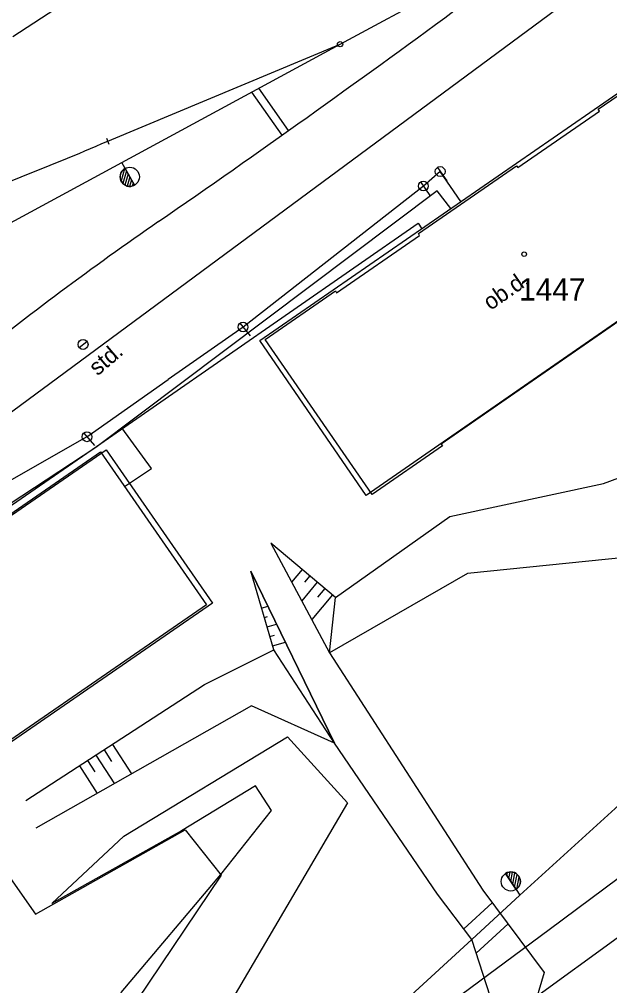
# Model space of a CAD drawing. Extents: x -469926 to -462499, y -1098642 to -1092733.
# Drawn here: x -466699.5 to -466654.5, y -1096249.7 to -1096176.1 of the extents above; entities that cross this region are included whole.
import ezdxf

# ---------------------------------------------------------------- set-up
doc = ezdxf.new("R2010")
doc.units = 0
for name, color, linetype in [('Vrstva 1', 7, 'Continuous'), ('Vrstva 12', 7, 'Continuous'), ('Vrstva 13', 7, 'Continuous'), ('Vrstva 14', 7, 'Continuous'), ('Vrstva 16', 7, 'Continuous'), ('Vrstva 25', 7, 'Continuous'), ('Vrstva 34', 7, 'Continuous'), ('Vrstva 35', 7, 'Continuous'), ('Vrstva 40', 7, 'Continuous'), ('Vrstva 42', 7, 'Continuous'), ('Vrstva 48', 7, 'Continuous'), ('Vrstva 50', 7, 'Continuous'), ('Vrstva 6', 7, 'Continuous'), ('Vrstva 62', 7, 'Continuous'), ('Vrstva 7', 7, 'Continuous'), ('Vrstva 8', 7, 'Continuous')]:
    doc.layers.add(name, color=color, linetype=linetype)

msp = doc.modelspace()

# ---------------------------------------------------------------- linework, layer by layer
at = {"layer": 'Vrstva 1'}
for p, q in [((-466716.69, -1096218.21), (-466655.1, -1096172.73)), ((-466655.37, -1096182.91), (-466650.01, -1096179.21)), ((-466661.5, -1096187.35), (-466655.27, -1096183.05)), ((-466655.27, -1096183.05), (-466655.37, -1096182.91)), ((-466669.08, -1096192.38), (-466661.6, -1096187.21)), ((-466661.6, -1096187.21), (-466661.5, -1096187.35)), ((-466675.31, -1096196.89), (-466668.98, -1096192.52)), ((-466668.98, -1096192.52), (-466669.08, -1096192.38)), ((-466647.36, -1096194.6), (-466667.34, -1096208.42)), ((-466680.75, -1096200.44), (-466675.4, -1096196.75)), ((-466675.4, -1096196.75), (-466675.31, -1096196.89)), ((-466672.61, -1096212.26), (-466680.75, -1096200.44)), ((-466693.15, -1096274.51), (-466597, -1096204.63)), ((-466667.34, -1096208.42), (-466667.25, -1096208.55)), ((-466729.35, -1096234), (-466692.88, -1096208.84)), ((-466692.88, -1096208.84), (-466684.77, -1096220.53)), ((-466667.25, -1096208.55), (-466672.61, -1096212.26)), ((-466684.77, -1096220.53), (-466721.27, -1096245.65))]:
    msp.add_line(p, q, dxfattribs=at)
for points in [[(-466724.565, -1096293.525), (-466714.368, -1096286.015), (-466704.213, -1096278.537), (-466695.06, -1096271.859), (-466685.62, -1096264.926), (-466671.157, -1096254.304), (-466659.107, -1096245.391), (-466634.895, -1096227.388), (-466620.016, -1096216.804), (-466602.976, -1096205), (-466568.995, -1096181.569), (-466522.689, -1096149.631), (-466496.448, -1096131.582), (-466439.186, -1096092.097), (-466394.384, -1096061.356), (-466347.942, -1096029.734), (-466315.431, -1096007.552), (-466259.5, -1095969.507), (-466164.182, -1095904.722)], [(-466718.107, -1096201.252), (-466701.979, -1096192.533), (-466691.676, -1096186.963), (-466675.047, -1096177.961), (-466667.387, -1096173.815), (-466653.393, -1096166.274), (-466641.855, -1096160.056), (-466627.502, -1096152.336), (-466605.112, -1096140.286), (-466564.529, -1096118.408), (-466530.095, -1096099.812), (-466512.498, -1096089.731)], [(-466685.62, -1096264.926), (-466671.823, -1096252.395), (-466665.015, -1096246.135), (-466661.338, -1096242.765), (-466654.069, -1096236.161), (-466639.445, -1096222.854), (-466630.356, -1096214.661), (-466623.53, -1096208.475), (-466610.282, -1096196.47), (-466601.074, -1096188.174), (-466592.392, -1096180.313), (-466579.268, -1096168.431), (-466570.042, -1096160.05), (-466561.393, -1096152.153), (-466548.26, -1096140.163), (-466531.708, -1096125.184), (-466524.654, -1096118.795), (-466513.002, -1096108.242)]]:
    msp.add_lwpolyline(points, dxfattribs=at)
for centre, radius, start, end in [((-467221.688, -1095419.91), 937.648, 304.627653, 306.316608), ((-466762.4, -1096026.243), 173.666, 288.61794, 293.64139), ((-466543.911, -1096401.389), 255.115, 124.62765, 128.75816)]:
    msp.add_arc(centre, radius, start, end, dxfattribs=at)
at = {"layer": 'Vrstva 12'}
msp.add_lwpolyline([(-466710.875, -1096244.53), (-466711.757, -1096243.075), (-466702.855, -1096237.678), (-466698.268, -1096244.22), (-466686.845, -1096237.793), (-466684.112, -1096241.236), (-466695.145, -1096257.628), (-466698.505, -1096262.446), (-466703.362, -1096266.926), (-466710.518, -1096267.39), (-466718.286, -1096256.338), (-466717.867, -1096255.827), (-466720.147, -1096251.789), (-466712.914, -1096247.404)], dxfattribs=at)
at = {"layer": 'Vrstva 13'}
for points in [[(-466601.559, -1096107.686), (-466633.203, -1096130.975), (-466659.813, -1096150.335), (-466674.571, -1096160.84), (-466700, -1096177.385)], [(-466680.335, -1096215.947), (-466675.847, -1096224.312), (-466664.165, -1096242.38), (-466659.493, -1096248.647), (-466661.05, -1096253.891), (-466679.885, -1096269.634)], [(-466681.148, -1096267.692), (-466663.299, -1096251.386), (-466665.015, -1096246.135), (-466667.623, -1096242.688), (-466675.467, -1096231.179), (-466681.855, -1096218.08)]]:
    msp.add_lwpolyline(points, dxfattribs=at)
at = {"layer": 'Vrstva 14'}
for p, q in [((-466693.6, -1096208.587), (-466669.098, -1096191.596)), ((-466669.098, -1096191.596), (-466668.815, -1096192.008)), ((-466729.427, -1096233.301), (-466693.6, -1096208.587))]:
    msp.add_line(p, q, dxfattribs=at)
for points in [[(-466665.621, -1096245.334), (-466663.447, -1096243.343)], [(-466664.674, -1096247.179), (-466662.245, -1096244.955)]]:
    msp.add_lwpolyline(points, dxfattribs=at)
at = {"layer": 'Vrstva 16'}
for p, q in [((-466667.632, -1096187.345), (-466666.91, -1096188.367)), ((-466668.909, -1096188.451), (-466668.209, -1096189.488)), ((-466682.683, -1096199.21), (-466681.887, -1096200.176)), ((-466694.587, -1096207.572), (-466693.767, -1096208.516))]:
    msp.add_line(p, q, dxfattribs=at)
for centre in [(-466667.415, -1096187.652), (-466668.699, -1096188.762), (-466682.444, -1096199.5), (-466694.341, -1096207.855)]:
    msp.add_circle(centre, 0.375, dxfattribs=at)
at = {"layer": 'Vrstva 25'}
msp.add_circle((-466661.01, -1096193.95), 0.175, dxfattribs=at)
at = {"layer": 'Vrstva 34'}
msp.add_line((-466694.926, -1096201.064), (-466694.344, -1096200.59), dxfattribs=at)
msp.add_circle((-466694.635, -1096200.827), 0.376, dxfattribs=at)
at = {"layer": 'Vrstva 40'}
for p, q in [((-466667.415, -1096187.651), (-466668.699, -1096188.762)), ((-466665.83, -1096189.945), (-466667.415, -1096187.651)), ((-466668.699, -1096188.762), (-466682.444, -1096199.499)), ((-466682.444, -1096199.499), (-466688.138, -1096203.498)), ((-466694.341, -1096207.856), (-466688.138, -1096203.498)), ((-466694.341, -1096207.856), (-466711.344, -1096217.506))]:
    msp.add_line(p, q, dxfattribs=at)
at = {"layer": 'Vrstva 42'}
for p, q in [((-466667.641, -1096189.131), (-466693.674, -1096208.67)), ((-466666.591, -1096190.471), (-466667.641, -1096189.131)), ((-466689.424, -1096210.269), (-466691.691, -1096207.182)), ((-466693.674, -1096208.67), (-466731.218, -1096233.36)), ((-466691.481, -1096211.644), (-466689.424, -1096210.269))]:
    msp.add_line(p, q, dxfattribs=at)
at = {"layer": 'Vrstva 48'}
for points in [[(-466677.931, -1096217.965), (-466678.737, -1096218.926)], [(-466677.356, -1096218.447), (-466677.756, -1096218.923)], [(-466676.782, -1096218.93), (-466677.973, -1096220.349)], [(-466676.208, -1096219.412), (-466676.761, -1096220.071)], [(-466675.633, -1096219.894), (-466677.209, -1096221.772)], [(-466681.028, -1096220.9), (-466680.548, -1096220.759)], [(-466680.817, -1096221.62), (-466680.576, -1096221.549)], [(-466680.606, -1096222.339), (-466679.881, -1096222.127)], [(-466680.395, -1096223.059), (-466680.056, -1096222.96)], [(-466680.184, -1096223.779), (-466679.214, -1096223.495)], [(-466692.403, -1096231.281), (-466690.94, -1096233.535)], [(-466693.032, -1096231.689), (-466692.457, -1096232.576)], [(-466694.291, -1096232.505), (-466693.734, -1096233.362)], [(-466693.661, -1096232.097), (-466692.248, -1096234.276)], [(-466694.919, -1096232.913), (-466693.555, -1096235.017)]]:
    msp.add_lwpolyline(points, dxfattribs=at)
at = {"layer": 'Vrstva 6'}
msp.add_line((-466692.758, -1096185.333), (-466675.047, -1096177.961), dxfattribs=at)
for points in [[(-466681.155, -1096200.536), (-466650.428, -1096179.301), (-466642.31, -1096191.067), (-466673.061, -1096212.327)], [(-466729.779, -1096234.151), (-466693.316, -1096208.999), (-466685.224, -1096220.663), (-466721.713, -1096245.784)]]:
    msp.add_lwpolyline(points, close=True, dxfattribs=at)
at = {"layer": 'Vrstva 62'}
for p, q in [((-466679.459, -1096184.875), (-466681.778, -1096181.605)), ((-466678.97, -1096184.528), (-466681.247, -1096181.317))]:
    msp.add_line(p, q, dxfattribs=at)
for points in [[(-466675.847, -1096224.312), (-466675.4, -1096220.09), (-466666.673, -1096213.924), (-466654.978, -1096211.404), (-466640.853, -1096206.208), (-466633.925, -1096200.391), (-466630.426, -1096200.164), (-466621.462, -1096187.421), (-466617.921, -1096185.81), (-466610.222, -1096180.134), (-466602.61, -1096172.656), (-466581.503, -1096152.146)], [(-466578.654, -1096156.525), (-466592.508, -1096168.218), (-466603.618, -1096181.475), (-466614.425, -1096188.419), (-466620.621, -1096196.479), (-466629.185, -1096206.066), (-466634.826, -1096205.088), (-466644.547, -1096214.414), (-466653.099, -1096217.022), (-466665.333, -1096218.272), (-466675.847, -1096224.312)], [(-466675.4, -1096220.09), (-466680.335, -1096215.947), (-466675.847, -1096224.312)], [(-466698.991, -1096235.555), (-466685.391, -1096226.732), (-466680.094, -1096224.084), (-466681.855, -1096218.08), (-466675.467, -1096231.179), (-466680.094, -1096224.084)], [(-466675.467, -1096231.179), (-466681.799, -1096228.351), (-466698.225, -1096237.666)], [(-466700, -1096265.933), (-466695.05, -1096257.312), (-466691.728, -1096250.182), (-466684.144, -1096241.197), (-466680.279, -1096236.311), (-466681.491, -1096234.43), (-466687.134, -1096237.863), (-466697.004, -1096243.39), (-466691.516, -1096238.271), (-466679.055, -1096230.701), (-466674.477, -1096235.742), (-466683.047, -1096250.302), (-466700, -1096271.185)]]:
    msp.add_lwpolyline(points, dxfattribs=at)
at = {"layer": 'Vrstva 8'}
for p, q in [((-466692.856, -1096185.103), (-466692.66, -1096185.563)), ((-466691.427, -1096187.413), (-466691.676, -1096186.963)), ((-466691.475, -1096187.444), (-466691.741, -1096188.355)), ((-466691.325, -1096187.6), (-466691.605, -1096188.559)), ((-466691.197, -1096187.832), (-466691.446, -1096188.685)), ((-466691.428, -1096187.414), (-466691.427, -1096187.414)), ((-466690.724, -1096188.697), (-466691.428, -1096187.414)), ((-466691.427, -1096187.414), (-466690.724, -1096188.697)), ((-466691.07, -1096188.065), (-466691.272, -1096188.759)), ((-466690.943, -1096188.298), (-466691.085, -1096188.785)), ((-466690.815, -1096188.531), (-466690.882, -1096188.759)), ((-466661.625, -1096242.337), (-466662.436, -1096241.119)), ((-466662.436, -1096241.119), (-466661.624, -1096242.337)), ((-466662.331, -1096241.277), (-466662.284, -1096241.044)), ((-466662.183, -1096241.498), (-466662.084, -1096241)), ((-466662.036, -1096241.719), (-466661.895, -1096241.011)), ((-466661.89, -1096241.94), (-466661.715, -1096241.069)), ((-466661.743, -1096242.161), (-466661.546, -1096241.181)), ((-466661.58, -1096242.303), (-466661.393, -1096241.372)), ((-466661.624, -1096242.337), (-466661.625, -1096242.337)), ((-466661.625, -1096242.338), (-466661.338, -1096242.765))]:
    msp.add_line(p, q, dxfattribs=at)
for centre, radius in [((-466675.047, -1096177.961), 0.2), ((-466691.074, -1096188.059), 0.731), ((-466662.032, -1096241.725), 0.731)]:
    msp.add_circle(centre, radius, dxfattribs=at)
for centre, start, end in [((-466691.076, -1096188.055), 118.76434, 298.72519), ((-466662.03, -1096241.729), 303.69558, 123.65643)]:
    msp.add_arc(centre, 0.732, start, end, dxfattribs=at)

# ---------------------------------------------------------------- texts
at = {"layer": 'Vrstva 35'}
msp.add_text('std.', height=1.25, rotation=40.30589, dxfattribs=at).set_placement((-466693.534, -1096203.259))
at = {"layer": 'Vrstva 50'}
msp.add_text('1447', height=1.7, dxfattribs=at).set_placement((-466661.394, -1096197.48))
at = {"layer": 'Vrstva 7'}
msp.add_text('ob.d.', height=1.25, rotation=34.69147, dxfattribs=at).set_placement((-466663.584, -1096198.27))

doc.saveas('drawing.dxf')
